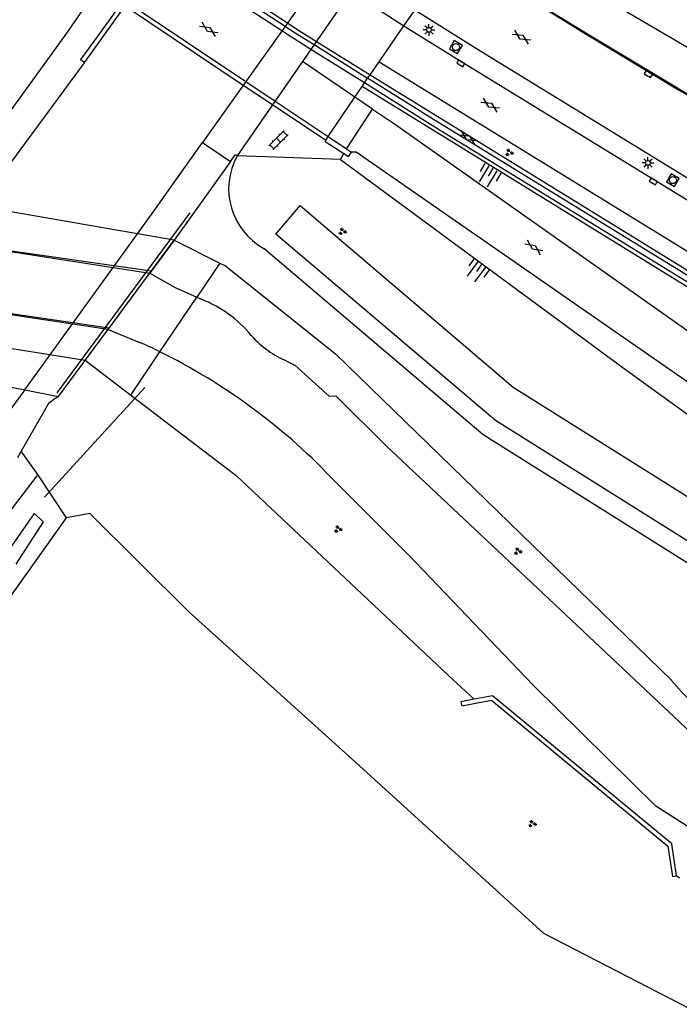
# Model space of a CAD drawing. Extents: x 135999 to 138000, y 396000 to 398501.
# Drawn here: x 137552.6 to 137622.8, y 396877.2 to 396981.4 of the extents above; entities that cross this region are included whole.
import ezdxf

# ---------------------------------------------------------------- set-up
doc = ezdxf.new("R2010")
doc.units = 0
for name, color, linetype in [('gg-afsc-draadraster', 7, 'Continuous'), ('gg-afsc-hekwerk', 7, 'Continuous'), ('gg-afsc-lijn draadraster', 7, 'Continuous'), ('gg-afsc-muur', 7, 'Continuous'), ('gg-knt-BGT kruinlijn', 7, 'Continuous'), ('gg-knt-bovenkant onderkant talud', 7, 'Continuous'), ('gg-knt-verharding', 7, 'Continuous'), ('gg-knt-verharding niveau 01', 7, 'Continuous'), ('gg-kntw-bovenkant insteek waterloop', 7, 'Continuous'), ('gg-kntw-kademuur', 7, 'Continuous'), ('gg-kntw-waterlijn', 7, 'Continuous'), ('gg-kwrk-duiker nz buis', 7, 'Continuous'), ('gg-kwrk-duiker nz vlak', 7, 'Continuous'), ('gg-kwrk-kunstwerk', 7, 'Continuous'), ('gg-kwrk-kunstwerk niveau 01', 7, 'Continuous'), ('gt-grn-groengrens', 7, 'Continuous'), ('gt-grn-weggrens', 7, 'Continuous'), ('gt-knt-geleideconstructie', 7, 'Continuous'), ('gt-symb-gesloten verharding', 7, 'Continuous'), ('gt-symb-groenvak', 7, 'Continuous'), ('gt-symb-klinker verharding', 7, 'Continuous'), ('gt-symb-kolk', 7, 'Continuous'), ('gt-symb-lichtmast', 7, 'Continuous'), ('gt-symb-rioolschacht', 7, 'Continuous'), ('gt-symb-talud symbool', 7, 'Continuous'), ('gx-grn-maaiveld', 7, 'Continuous')]:
    doc.layers.add(name, color=color, linetype=linetype)

# ---------------------------------------------------------------- blocks, each defined once
blk = doc.blocks.new('gt0-RS')
at = {"layer": 'gt-symb-rioolschacht'}
blk.add_lwpolyline([(-0.5, -0.5), (0.5, -0.5), (0.5, 0.5), (-0.5, 0.5)], close=True, dxfattribs=at)
blk.add_circle((0, 0), 0.375, dxfattribs=at)
blk = doc.blocks.new('gt0-KOLK')
at = {"layer": 'gt-symb-kolk'}
blk.add_lwpolyline([(0, 0), (0.38, 0), (0.38, 0.4), (-0.38, 0.4), (-0.38, 0), (0, 0)], dxfattribs=at)
blk = doc.blocks.new('gt0-LMAST')
at = {"layer": 'gt-symb-lichtmast'}
for p, q in [((-0.18, 0.17), (-0.45, 0.44)), ((-0.01, 0.25), (-0.01, 0.62)), ((0.17, 0.17), (0.44, 0.44)), ((-0.26, 0), (-0.63, 0)), ((-0.18, -0.18), (-0.45, -0.45)), ((-0.01, -0.25), (-0.01, -0.63)), ((0.44, -0.45), (0.17, -0.18)), ((0.24, 0), (0.62, 0))]:
    blk.add_line(p, q, dxfattribs=at)
blk.add_circle((-0.01, 0), 0.25, dxfattribs=at)
blk = doc.blocks.new('gt0-GESVH1')
at = {"layer": 'gt-symb-gesloten verharding'}
for p, q in [((-0.99, -0.26), (0.01, 0.24)), ((0.01, -0.26), (-0.99, 0.24)), ((0.01, 0.24), (1.01, -0.26)), ((1.01, 0.24), (0.01, -0.26))]:
    blk.add_line(p, q, dxfattribs=at)
blk = doc.blocks.new('gt0-KL1')
at = {"layer": 'gt-symb-klinker verharding'}
for p, q in [((-1.15, 0.3), (1.15, 0.3)), ((-1, -0.3), (-1, 0.3)), ((-0.5, 0.3), (-0.5, 0.45)), ((0, -0.3), (0, 0.3)), ((0.5, 0.3), (0.5, 0.45)), ((1, -0.3), (1, 0.3)), ((-1.15, -0.3), (1.15, -0.3)), ((-0.5, -0.45), (-0.5, -0.3)), ((0.5, -0.45), (0.5, -0.3))]:
    blk.add_line(p, q, dxfattribs=at)
blk = doc.blocks.new('gt0-GRVAK')
at = {"layer": 'gt-symb-groenvak'}
for p, q in [((-0.11, 0.19), (-0.23, 0.24)), ((-0.18, 0.15), (0.09, 0.15)), ((-0.09, 0.21), (-0.16, 0.32)), ((-0.05, 0.21), (-0.05, 0.39)), ((0, 0.21), (0.06, 0.32)), ((0.02, 0.19), (0.13, 0.24)), ((0.26, -0.05), (0.2, 0.06)), ((0.3, -0.05), (0.3, 0.13)), ((0.35, -0.05), (0.41, 0.06)), ((-0.24, -0.23), (-0.36, -0.18)), ((-0.32, -0.26), (-0.05, -0.26)), ((-0.23, -0.21), (-0.29, -0.1)), ((-0.18, -0.2), (-0.18, -0.02)), ((-0.14, -0.21), (-0.07, -0.1)), ((-0.12, -0.23), (0, -0.18)), ((0.24, -0.07), (0.12, -0.02)), ((0.17, -0.11), (0.44, -0.11)), ((0.37, -0.07), (0.49, -0.02))]:
    blk.add_line(p, q, dxfattribs=at)
blk = doc.blocks.new('gt0-TALUD_1')
at = {"layer": 'gt-symb-talud symbool'}
for p, q in [((-1, -1), (-1, 0)), ((-0.5, -2), (-0.5, 0)), ((0, -1), (0, 0)), ((0.5, -2), (0.5, 0)), ((1, -1), (1, 0))]:
    blk.add_line(p, q, dxfattribs=at)

msp = doc.modelspace()

# ---------------------------------------------------------------- linework, layer by layer
at = {"layer": 'gg-afsc-draadraster'}
msp.add_lwpolyline([(137675.54, 396862.85), (137671.99, 396868.87), (137660.85, 396868.51), (137647.79, 396869.42), (137632.82, 396871.7), (137608.35, 396884.3), (137588.36, 396902.47), (137570.56, 396918.53), (137560.06, 396928.94), (137557.61, 396928.47)], dxfattribs=at)
at = {"layer": 'gg-afsc-hekwerk'}
msp.add_line((137556.61, 396941.77), (137570.74, 396960.88), dxfattribs=at)
at = {"layer": 'gg-afsc-lijn draadraster'}
msp.add_line((137556.74, 396941.38), (137556.34, 396941.11), dxfattribs=at)
for points in [[(137556.34, 396941.11), (137555.67, 396940.61), (137552.79, 396935.56)], [(137675.54, 396862.85), (137671.99, 396868.87), (137660.85, 396868.51), (137647.79, 396869.42), (137632.82, 396871.7), (137608.35, 396884.3), (137588.36, 396902.47), (137570.56, 396918.53), (137560.06, 396928.94), (137557.61, 396928.47)]]:
    msp.add_lwpolyline(points, dxfattribs=at)
at = {"layer": 'gg-afsc-muur'}
msp.add_line((137556.61, 396941.77), (137570.74, 396960.88), dxfattribs=at)
at = {"layer": 'gg-knt-BGT kruinlijn'}
for points in [[(137604.52, 396989.68), (137654.81, 396960.23), (137660.2, 396957.45)], [(137586.73, 396966.57), (137616.89, 396944.34), (137655.65, 396916.36)]]:
    msp.add_lwpolyline(points, dxfattribs=at)
at = {"layer": 'gg-knt-bovenkant onderkant talud'}
msp.add_line((137586.73, 396966.57), (137575.73, 396966.94), dxfattribs=at)
msp.add_lwpolyline([(137654.42, 396904.33), (137601.92, 396937.28), (137578.57, 396957.09)], dxfattribs=at)
msp.add_arc((137582.12, 396963.45), 7.28, 151.3312, 240.8253, dxfattribs=at)
at = {"layer": 'gg-knt-verharding'}
for p, q in [((137590.14, 396971.9), (137588.26, 396973.18)), ((137587.38, 396967.68), (137590.14, 396971.9))]:
    msp.add_line(p, q, dxfattribs=at)
for points in [[(137653.9, 396955.8), (137644.49, 396961.13), (137633.47, 396967.22), (137633.73, 396967.68), (137632.77, 396968.21), (137622.33, 396974.14), (137612.87, 396979.84), (137604.12, 396985.25), (137604.25, 396985.45), (137601.59, 396987.12)], [(137671.95, 396934.97), (137601.64, 396978.03), (137594.63, 396982.43)], [(137593.48, 396980.77), (137599.62, 396976.95), (137642.64, 396950.62), (137667, 396935.66), (137667.36, 396935.47), (137671.05, 396934.15), (137671.56, 396933.99)], [(137590.84, 396976.95), (137677.25, 396923.87), (137678.07, 396923.34)], [(137589.87, 396975.54), (137663.26, 396930.38), (137663.05, 396930.03)], [(137662.74, 396929.52), (137662.46, 396929.08), (137589.02, 396974.32)], [(137590.14, 396971.9), (137592.47, 396970.34), (137649.92, 396929.83)], [(137625.19, 396941.81), (137588.4, 396967.33), (137587.91, 396967.32)]]:
    msp.add_lwpolyline(points, dxfattribs=at)
at = {"layer": 'gg-knt-verharding niveau 01'}
for p, q in [((137587.83, 396984.39), (137593.48, 396980.77)), ((137581.09, 396981.07), (137581.11, 396981.06)), ((137584.17, 396979.11), (137589.87, 396975.54))]:
    msp.add_line(p, q, dxfattribs=at)
for points in [[(137568.44, 396989.53), (137574.5, 396985.4), (137581.09, 396981.07)], [(137581.11, 396981.06), (137581.99, 396980.48), (137584.17, 396979.11)]]:
    msp.add_lwpolyline(points, dxfattribs=at)
at = {"layer": 'gg-kntw-bovenkant insteek waterloop'}
msp.add_line((137557.61, 396928.47), (137554.55, 396933.06), dxfattribs=at)
for points in [[(137554.55, 396933.06), (137523.66, 396892.66), (137385.5, 396714.69)], [(137468.29, 396813.93), (137470.98, 396817.35), (137529.84, 396889.5), (137557.61, 396928.47)]]:
    msp.add_lwpolyline(points, dxfattribs=at)
msp.add_arc((137652.37, 396937.66), 40.34, 220.9747, 239.5147, dxfattribs=at)
at = {"layer": 'gg-kntw-kademuur'}
for points in [[(137600.95, 396909.19), (137599.54, 396908.92), (137599.64, 396908.5), (137602.79, 396909.11), (137621.53, 396893.59), (137622.05, 396890.37), (137622.46, 396890.41)], [(137600.95, 396909.19), (137599.54, 396908.92), (137599.64, 396908.5), (137602.79, 396909.11), (137621.53, 396893.59), (137622.05, 396890.37), (137622.46, 396890.41)], [(137622.46, 396890.41), (137621.95, 396893.83), (137602.9, 396909.56), (137600.95, 396909.19)], [(137622.46, 396890.41), (137621.95, 396893.83), (137602.9, 396909.56), (137600.95, 396909.19)]]:
    msp.add_lwpolyline(points, dxfattribs=at)
at = {"layer": 'gg-kntw-waterlijn'}
for points in [[(137581.1, 396945.1), (137581.87, 396944.69), (137585.54, 396941.4), (137586.22, 396941.42), (137591.58, 396936.13), (137601.64, 396926.68), (137612.53, 396916.44), (137624.11, 396905.56), (137628.04, 396902.35), (137630.4, 396900.79)], [(137541, 396910.03), (137554.18, 396928.93), (137555.13, 396928.05), (137552.2, 396923.56)]]:
    msp.add_lwpolyline(points, dxfattribs=at)
for centre, radius, start, end in [((137567.39, 396939.84), 12.69, 39.0877, 69.1468), ((137585.27, 396955.05), 10.79, 221.9387, 247.3008)]:
    msp.add_arc(centre, radius, start, end, dxfattribs=at)
at = {"layer": 'gg-kwrk-duiker nz buis'}
for p, q in [((137566.6, 396954.68), (137521.3, 396961.19)), ((137562.12, 396948.64), (137516.87, 396955.23)), ((137555.25, 396930.68), (137565.93, 396942.34))]:
    msp.add_line(p, q, dxfattribs=at)
at = {"layer": 'gg-kwrk-duiker nz vlak'}
msp.add_line((137562.12, 396948.64), (137566.6, 396954.68), dxfattribs=at)
at = {"layer": 'gg-kwrk-kunstwerk'}
for p, q in [((137585.43, 396968.98), (137587.38, 396967.68)), ((137586.73, 396966.57), (137587.07, 396967.2)), ((137587.38, 396967.68), (137587.91, 396967.32))]:
    msp.add_line(p, q, dxfattribs=at)
for points in [[(137662.74, 396929.52), (137596.3, 396970.29), (137589.28, 396974.69)], [(137663.05, 396930.03), (137596.61, 396970.8), (137589.62, 396975.19)], [(137585.18, 396968.61), (137585.09, 396968.48), (137587.07, 396967.2)], [(137587.07, 396967.2), (137587.59, 396966.86), (137587.91, 396967.32)]]:
    msp.add_lwpolyline(points, dxfattribs=at)
at = {"layer": 'gg-kwrk-kunstwerk niveau 01'}
for p, q in [((137563.76, 396982.91), (137576.39, 396974.47)), ((137564.03, 396983.28), (137576.65, 396974.85)), ((137593.48, 396980.77), (137594.63, 396982.43)), ((137580.84, 396980.72), (137580.86, 396980.71)), ((137590.84, 396976.95), (137593.48, 396980.77)), ((137580.51, 396980.22), (137580.49, 396980.23)), ((137583.93, 396978.76), (137589.62, 396975.19)), ((137589.28, 396974.69), (137583.58, 396978.26)), ((137589.87, 396975.54), (137590.84, 396976.95)), ((137589.62, 396975.19), (137589.87, 396975.54)), ((137576.39, 396974.47), (137579.51, 396972.39)), ((137576.65, 396974.85), (137576.68, 396974.83)), ((137576.68, 396974.83), (137579.77, 396972.76)), ((137589.02, 396974.32), (137589.28, 396974.69)), ((137589.28, 396974.69), (137589.62, 396975.19)), ((137588.26, 396973.18), (137589.02, 396974.32)), ((137579.51, 396972.39), (137585.18, 396968.61)), ((137579.77, 396972.76), (137585.43, 396968.98)), ((137585.43, 396968.98), (137588.26, 396973.18)), ((137585.18, 396968.61), (137585.43, 396968.98)), ((137565.14, 396958.65), (137548.22, 396961.59)), ((137553.16, 396942.08), (137565.14, 396958.65)), ((137556.74, 396941.38), (137569.04, 396957.97)), ((137569.04, 396957.97), (137565.14, 396958.65)), ((137536.22, 396945.4), (137553.16, 396942.08)), ((137553.16, 396942.08), (137556.74, 396941.38))]:
    msp.add_line(p, q, dxfattribs=at)
for points in [[(137568.2, 396989.17), (137574.26, 396985.05), (137580.84, 396980.72)], [(137580.49, 396980.23), (137573.94, 396984.53), (137567.86, 396988.68)], [(137580.86, 396980.71), (137581.74, 396980.13), (137583.93, 396978.76)], [(137583.58, 396978.26), (137581.43, 396979.61), (137580.51, 396980.22)]]:
    msp.add_lwpolyline(points, dxfattribs=at)
at = {"layer": 'gt-grn-groengrens'}
msp.add_line((137554.55, 396933.06), (137552.79, 396935.56), dxfattribs=at)
msp.add_lwpolyline([(137664.74, 396903.94), (137655.48, 396906.03), (137603.21, 396938.81), (137579.87, 396958.61), (137582.45, 396961.66), (137605.11, 396942.36), (137657.61, 396909.42), (137666.83, 396906.09), (137673.34, 396899.33), (137675.9, 396895.97), (137678.37, 396892.26), (137681.25, 396887.59), (137682.95, 396884.85), (137683.86, 396883.78), (137689.68, 396881.87)], dxfattribs=at)
at = {"layer": 'gt-grn-weggrens'}
msp.add_line((137588.26, 396973.18), (137582.69, 396976.97), dxfattribs=at)
at = {"layer": 'gt-knt-geleideconstructie'}
msp.add_lwpolyline([(137650.93, 396958.27), (137646.94, 396960.52), (137640, 396964.37), (137632.95, 396968.18), (137622.58, 396974.12), (137617.97, 396976.89), (137613.36, 396979.65), (137606.67, 396983.77)], dxfattribs=at)
at = {"layer": 'gx-grn-maaiveld'}
for p, q in [((137598.69, 397000.05), (137582.69, 396976.97)), ((137559.48, 396976.82), (137548.22, 396961.59)), ((137559.51, 396976.86), (137559.1, 396977.15)), ((137559.48, 396976.82), (137559.51, 396976.86)), ((137582.69, 396976.97), (137575.73, 396966.94)), ((137572.05, 396968.36), (137575.03, 396966.33)), ((137575.03, 396966.33), (137569.04, 396957.97)), ((137521.49, 396961.45), (137566.45, 396954.47)), ((137569.04, 396957.97), (137566.45, 396954.47)), ((137569.04, 396957.97), (137573.9, 396955.55)), ((137562.02, 396948.5), (137516.87, 396955.23)), ((137573.9, 396955.55), (137571.44, 396951.91)), ((137514.79, 396952.41), (137559.58, 396945.22)), ((137567.53, 396946.11), (137571.44, 396951.91)), ((137571.44, 396951.91), (137571.91, 396951.7)), ((137559.58, 396945.22), (137562.02, 396948.5)), ((137562.02, 396948.5), (137565.48, 396947.08)), ((137559.58, 396945.22), (137564.43, 396941.52)), ((137564.43, 396941.52), (137567.53, 396946.11)), ((137556.74, 396941.38), (137556.34, 396941.11)), ((137552.42, 396934.9), (137552.79, 396935.56)), ((137622.78, 396890.19), (137622.46, 396890.41))]:
    msp.add_line(p, q, dxfattribs=at)
for points in [[(137559.51, 396976.86), (137559.83, 396977.3), (137563.67, 396982.62), (137578.4, 397003.95), (137581.67, 397008.88), (137585.17, 397014.32), (137592.43, 397025.56), (137599.07, 397035.75)], [(137595.95, 397002.06), (137591.51, 396995.69), (137578.6, 396977.58), (137572.05, 396968.36)], [(137544.73, 396962.2), (137557.74, 396980.13), (137560.93, 396984.8)], [(137559.1, 396977.15), (137559.43, 396977.59), (137563.37, 396983.04)], [(137565.14, 396958.65), (137566.87, 396961.05), (137572.05, 396968.36)], [(137575.03, 396966.33), (137575.57, 396967.1), (137575.73, 396966.94)], [(137573.9, 396955.55), (137574.52, 396955.24), (137586.24, 396945.88), (137621.92, 396911.21)], [(137566.45, 396954.47), (137569.16, 396952.95), (137571.44, 396951.91)], [(137553.16, 396942.08), (137542.25, 396927.3), (137530.02, 396911.13), (137516.35, 396893.35), (137507.04, 396881.68), (137498.36, 396870.76), (137472.62, 396838.53), (137428.01, 396782.32), (137389.17, 396733.5)], [(137556.34, 396941.11), (137555.67, 396940.61), (137552.79, 396935.56)], [(137564.43, 396941.52), (137575.62, 396932.98), (137598.21, 396911.73), (137600.95, 396909.19)], [(137625.75, 396894.33), (137620.28, 396897.83), (137607.21, 396910.7), (137593.98, 396924.53), (137585.7, 396932.79)]]:
    msp.add_lwpolyline(points, dxfattribs=at)
for centre, radius, start, end in [((137539.34, 396889.03), 63.67, 63.7184, 65.7554), ((137538.77, 396887.8), 65.02, 43.7867, 63.7439)]:
    msp.add_arc(centre, radius, start, end, dxfattribs=at)

# ---------------------------------------------------------------- block references
at = {"layer": 'gt-symb-gesloten verharding'}
for p, rotation in [((137572.71, 396980.39), -33.78542795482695), ((137605.98, 396979.56), -32.00538320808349), ((137602.65, 396972.35), -32.00538320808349), ((137600.31, 396968.88), -32.00538320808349), ((137607.3, 396957.23), -35.151539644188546)]:
    msp.add_blockref('gt0-GESVH1', p, dxfattribs=dict(at, rotation=rotation))
at = {"layer": 'gt-symb-groenvak'}
for p in [(137604.66, 396967.28), (137586.93, 396958.9), (137586.47, 396927.26), (137605.59, 396924.91), (137607.11, 396895.95)]:
    msp.add_blockref('gt0-GRVAK', p, dxfattribs=at)
at = {"layer": 'gt-symb-klinker verharding', "rotation": 45}
msp.add_blockref('gt0-KL1', (137580.15, 396968.61), dxfattribs=at)
at = {"layer": 'gt-symb-kolk'}
for p, rotation in [((137599.62, 396976.95), 148.07354491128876), ((137619.57, 396975.8), 148.8692008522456), ((137620.1, 396964.41), 148.53512698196)]:
    msp.add_blockref('gt0-KOLK', p, dxfattribs=dict(at, rotation=rotation))
at = {"layer": 'gt-symb-lichtmast'}
for p in [(137596.15, 396980.33), (137619.43, 396966.19)]:
    msp.add_blockref('gt0-LMAST', p, dxfattribs=at)
at = {"layer": 'gt-symb-rioolschacht'}
for p, rotation in [((137599.01, 396978.5), 149.5373599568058), ((137622.08, 396964.36), 150.33328479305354)]:
    msp.add_blockref('gt0-RS', p, dxfattribs=dict(at, rotation=rotation))
at = {"layer": 'gt-symb-talud symbool'}
for p, xscale, yscale, rotation in [((137602.98, 396965.62), 1.00023997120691, 1.0002399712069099, -31.59249156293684), ((137601.81, 396955.46), 0.9998369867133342, 0.9998369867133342, -36.37706752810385)]:
    msp.add_blockref('gt0-TALUD_1', p, dxfattribs=dict(at, xscale=xscale, yscale=yscale, rotation=rotation))

doc.saveas('drawing.dxf')
